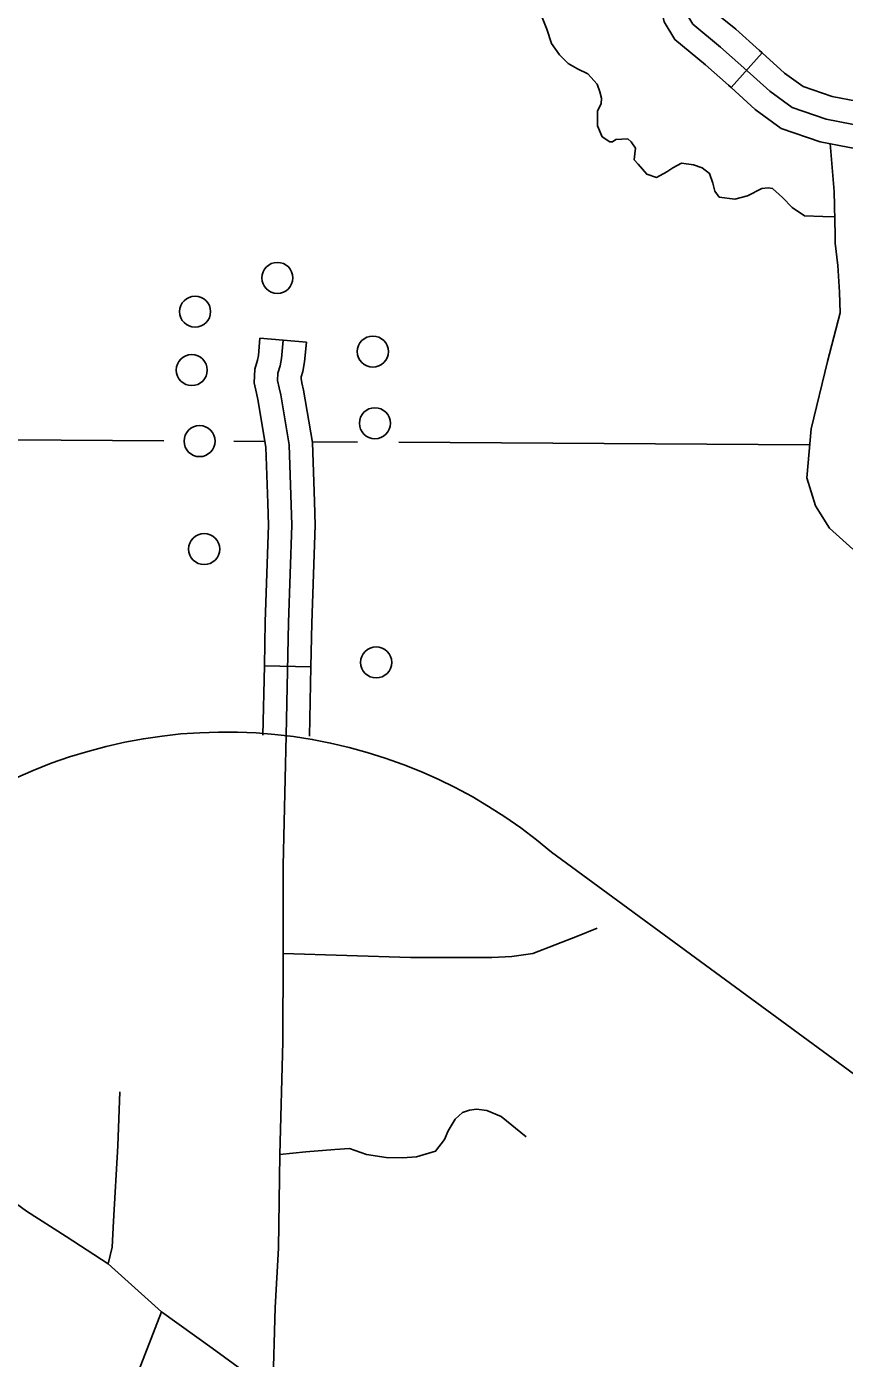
# Model space of a CAD drawing. Extents: x 22866 to 28196, y 1324810 to 1328105.
# Drawn here: x 25134.1 to 25197.3, y 1326082.2 to 1326185.2 of the extents above; entities that cross this region are included whole.
import ezdxf

# ---------------------------------------------------------------- set-up
doc = ezdxf.new("R2010")
doc.units = 0
for name, color, linetype in [('Level 10', 7, 'Continuous'), ('Level 31', 7, 'Continuous'), ('Level 32', 7, 'Continuous'), ('Level 35', 7, 'Continuous'), ('Level 46', 7, 'Continuous'), ('Level 5', 7, 'Continuous'), ('Level 56', 7, 'Continuous'), ('Level 63', 7, 'Continuous')]:
    doc.layers.add(name, color=color, linetype=linetype)

msp = doc.modelspace()

# ---------------------------------------------------------------- linework, layer by layer
at = {"layer": 'Level 10'}
for points in [[(25184.79, 1326187.58), (25185.09, 1326186.26), (25185.6, 1326185.4), (25187.75, 1326183.63), (25189.56, 1326182.02), (25191.56, 1326180.21), (25193.29, 1326178.96), (25195.91, 1326178.05), (25197.91, 1326177.67), (25202.97, 1326176.72), (25210.58, 1326174.4)], [(25153.93, 1326160.97), (25153.8, 1326159.54), (25153.7, 1326158.97), (25153.53, 1326158.42), (25153.51, 1326157.84), (25153.63, 1326157.27)], [(25153.63, 1326157.27), (25153.75, 1326156.75), (25154.41, 1326152.88), (25154.61, 1326146.66)], [(25154.61, 1326146.66), (25154.36, 1326139.13), (25154.17, 1326130.39)]]:
    msp.add_lwpolyline(points, dxfattribs=at)
at = {"layer": 'Level 31'}
for p, q in [((25155.73, 1326160.81), (25152.14, 1326161.13)), ((25155.73, 1326160.81), (25152.14, 1326161.13)), ((25152.14, 1326161.13), (25152.14, 1326161.13)), ((25152.49, 1326135.79), (25156.09, 1326135.71)), ((25152.49, 1326135.79), (25156.09, 1326135.71))]:
    msp.add_line(p, q, dxfattribs=at)
for points in [[(25152.14, 1326161.13), (25152.02, 1326159.79), (25151.95, 1326159.41), (25151.74, 1326158.72), (25151.7, 1326157.67), (25151.87, 1326156.88), (25151.99, 1326156.39), (25152.61, 1326152.7), (25152.75, 1326148.36)], [(25152.14, 1326161.13), (25152.02, 1326159.79), (25151.95, 1326159.41), (25151.74, 1326158.72), (25151.7, 1326157.67), (25151.87, 1326156.88), (25151.99, 1326156.39), (25152.61, 1326152.7), (25152.75, 1326148.36)], [(25156.35, 1326148.48), (25156.2, 1326153.06), (25155.52, 1326157.1), (25155.39, 1326157.66), (25155.32, 1326158), (25155.32, 1326158.12), (25155.45, 1326158.54), (25155.59, 1326159.3), (25155.73, 1326160.81)], [(25156.35, 1326148.48), (25156.2, 1326153.06), (25155.52, 1326157.1), (25155.39, 1326157.66), (25155.32, 1326158), (25155.32, 1326158.12), (25155.45, 1326158.54), (25155.59, 1326159.3), (25155.73, 1326160.81)], [(25152.75, 1326148.36), (25152.8, 1326146.66), (25152.56, 1326139.18), (25152.49, 1326135.79)], [(25152.75, 1326148.36), (25152.8, 1326146.66), (25152.56, 1326139.18), (25152.49, 1326135.79)], [(25156.09, 1326135.71), (25156.16, 1326139.08), (25156.41, 1326146.66), (25156.35, 1326148.48)], [(25156.09, 1326135.71), (25156.16, 1326139.08), (25156.41, 1326146.66), (25156.35, 1326148.48)], [(25152.49, 1326135.79), (25152.37, 1326130.43)], [(25156.09, 1326135.71), (25155.97, 1326130.36)], [(25153.92, 1326106.72), (25153.94, 1326113.55), (25153.95, 1326120.36), (25154.17, 1326130.39)], [(25140.41, 1326089.55), (25137.17, 1326091.66), (25134.1, 1326093.62), (25128.65, 1326097.59), (25126.55, 1326099.42), (25125.04, 1326100.75), (25122.21, 1326103.2), (25120.69, 1326105.03), (25118.45, 1326107.93), (25115.89, 1326111.25)], [(25153.15, 1326079.73), (25153.33, 1326086.17), (25153.57, 1326090.76), (25153.68, 1326098.01), (25153.92, 1326106.72)], [(25153.15, 1326079.73), (25151.03, 1326081.16), (25148.44, 1326083.02), (25144.54, 1326085.84), (25140.41, 1326089.55)]]:
    msp.add_lwpolyline(points, dxfattribs=at)
at = {"layer": 'Level 32'}
msp.add_line((25188.56, 1326180.5), (25190.97, 1326183.17), dxfattribs=at)
for points in [[(25183.83, 1326192.84), (25185.27, 1326190.96), (25186.04, 1326189.35), (25186.52, 1326188.1), (25186.78, 1326186.93), (25186.98, 1326186.59), (25188.92, 1326185), (25190.76, 1326183.36), (25190.97, 1326183.17)], [(25180.98, 1326190.64), (25182.19, 1326189.07), (25182.72, 1326187.93), (25183.06, 1326187.06), (25183.39, 1326185.59), (25184.21, 1326184.21), (25186.58, 1326182.26), (25188.36, 1326180.68), (25188.56, 1326180.5)], [(25190.97, 1326183.17), (25192.7, 1326181.61), (25194.13, 1326180.57), (25196.38, 1326179.8), (25198.25, 1326179.44), (25201.5, 1326178.83)], [(25188.56, 1326180.5), (25190.42, 1326178.81), (25192.44, 1326177.34), (25195.45, 1326176.31), (25197.58, 1326175.9), (25200.83, 1326175.29)], [(25153.94, 1326113.55), (25163.79, 1326113.23), (25170.07, 1326113.23), (25171.62, 1326113.3), (25173.24, 1326113.54), (25176.69, 1326114.88), (25178.21, 1326115.51)], [(25140.41, 1326089.55), (25140.71, 1326090.85), (25140.81, 1326092.84), (25141.16, 1326098.67), (25141.3, 1326102.85)], [(25153.68, 1326098.01), (25155.69, 1326098.22), (25157.93, 1326098.39), (25159.07, 1326098.46), (25160.38, 1326098.01), (25161.89, 1326097.77), (25163.17, 1326097.74), (25164.24, 1326097.81), (25165.72, 1326098.26), (25166.41, 1326099.15), (25166.69, 1326099.84), (25167.24, 1326100.74), (25167.79, 1326101.26), (25168.34, 1326101.43), (25168.89, 1326101.5), (25169.69, 1326101.4), (25170.79, 1326100.95), (25172.72, 1326099.36)], [(25138.27, 1326069.82), (25140.67, 1326075.86), (25144.54, 1326085.84), (25144.54, 1326085.84)]]:
    msp.add_lwpolyline(points, dxfattribs=at)
at = {"layer": 'Level 35'}
msp.add_lwpolyline([(25196.57, 1326170.51), (25195.65, 1326170.52), (25194.23, 1326170.57), (25193.29, 1326171.23), (25192.54, 1326171.99), (25191.78, 1326172.7), (25191.43, 1326172.75), (25190.94, 1326172.7), (25189.83, 1326172.12), (25188.85, 1326171.86), (25187.65, 1326172.03), (25187.3, 1326172.48), (25187.16, 1326173.1), (25186.9, 1326173.86), (25186.32, 1326174.3), (25185.65, 1326174.52), (25184.72, 1326174.66), (25184.05, 1326174.3), (25183.61, 1326173.99), (25182.81, 1326173.55), (25182.05, 1326173.81), (25181.39, 1326174.57), (25181.08, 1326174.92), (25181.12, 1326175.37), (25181.17, 1326175.81), (25180.85, 1326176.3), (25180.59, 1326176.53), (25179.66, 1326176.48), (25179.4, 1326176.3), (25179.18, 1326176.3), (25178.6, 1326176.7), (25178.24, 1326177.55), (25178.24, 1326178.7), (25178.51, 1326179.24), (25178.55, 1326179.68), (25178.42, 1326180.17), (25178.2, 1326180.75), (25177.49, 1326181.55), (25176.69, 1326181.95), (25175.98, 1326182.35), (25175.31, 1326183.02), (25174.69, 1326183.91), (25174.33, 1326185.02), (25173.53, 1326187.02)], dxfattribs=at)
at = {"layer": 'Level 46'}
msp.add_lwpolyline([(25197.98, 1326144.81), (25196.18, 1326146.43), (25195.09, 1326148.16), (25194.43, 1326150.32), (25194.75, 1326154.12), (25196.03, 1326159.32), (25197, 1326163.09), (25196.94, 1326164.67), (25196.81, 1326166.74), (25196.6, 1326168.46), (25196.6, 1326169.1), (25196.53, 1326172.46), (25196.23, 1326176.16)], dxfattribs=at)
at = {"layer": 'Level 5'}
for points in [[(25144.72, 1326153.19), (25120.85, 1326153.34)], [(25152.54, 1326153.14), (25150.12, 1326153.15)], [(25159.68, 1326153.09), (25156.2, 1326153.11)], [(25194.64, 1326152.87), (25162.87, 1326153.07)]]:
    msp.add_lwpolyline(points, dxfattribs=at)
at = {"layer": 'Level 56'}
for centre in [(25153.49, 1326165.78), (25147.13, 1326163.17), (25160.87, 1326160.08), (25146.87, 1326158.65), (25161.03, 1326154.54), (25147.48, 1326153.16), (25147.83, 1326144.81), (25161.13, 1326136.05)]:
    msp.add_circle(centre, 1.2, dxfattribs=at)
at = {"layer": 'Level 63'}
msp.add_line((25174.69, 1326121.39), (25216.46, 1326090.68), dxfattribs=at)
msp.add_arc((25149.5, 1326091.89), 38.78, 49.5013, 189.0036, dxfattribs=at)

doc.saveas('drawing.dxf')
